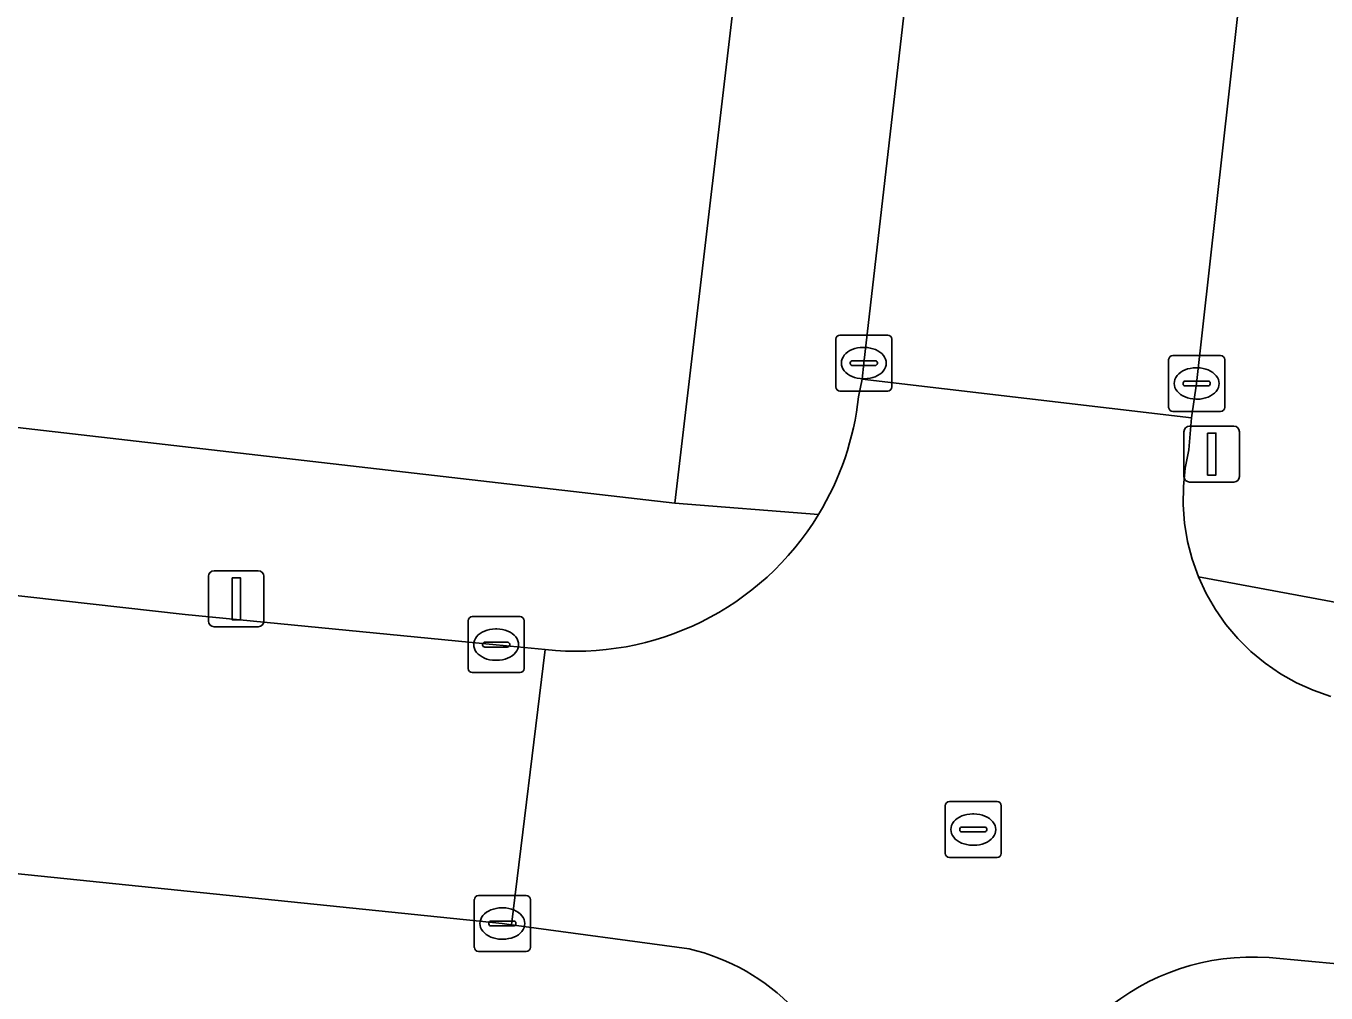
# Model space of a CAD drawing. Extents: x 161692 to 162379, y 380760 to 381678.
# Drawn here: x 162142.95 to 162166.16, y 381137.43 to 381154.7 of the extents above; entities that cross this region are included whole.
import ezdxf

# ---------------------------------------------------------------- set-up
doc = ezdxf.new("R2010")
doc.units = 0
for name, color, linetype in [('IMGEO_Groenvoorziening', 7, 'Continuous'), ('IMGEO_Kolk', 7, 'Continuous'), ('IMGEO_Lichtmast', 7, 'Continuous'), ('IMGEO_Rijbaan_lokaal_open', 7, 'Continuous'), ('IMGEO_Rioolput', 7, 'Continuous'), ('IMGEO_Voetpad_open', 7, 'Continuous')]:
    doc.layers.add(name, color=color, linetype=linetype)

msp = doc.modelspace()

# ---------------------------------------------------------------- linework, layer by layer
at = {"layer": 'IMGEO_Groenvoorziening'}
msp.add_lwpolyline([(162106.694, 381166.723), (162106.422, 381166.149), (162104.701, 381153.539), (162105.038, 381151.871), (162154.533, 381146.175), (162155.871, 381157.555), (162155.636, 381157.584), (162133.829, 381160.381)], dxfattribs=at)
at = {"layer": 'IMGEO_Kolk'}
for p, q in [((162157.48, 381149.176), (162158.332, 381149.176)), ((162157.405, 381148.25), (162157.405, 381149.102)), ((162157.893, 381148.956), (162157.918, 381148.956)), ((162158.406, 381149.102), (162158.406, 381148.25)), ((162157.664, 381148.67), (162157.664, 381148.682)), ((162157.707, 381148.719), (162158.105, 381148.719)), ((162158.148, 381148.682), (162158.148, 381148.67)), ((162163.349, 381147.886), (162163.349, 381148.738)), ((162163.424, 381148.812), (162164.276, 381148.812)), ((162164.35, 381148.738), (162164.35, 381147.886)), ((162158.102, 381148.633), (162157.704, 381148.633)), ((162163.837, 381148.592), (162163.862, 381148.592)), ((162157.916, 381148.396), (162157.891, 381148.396)), ((162163.608, 381148.306), (162163.608, 381148.318)), ((162164.046, 381148.269), (162163.648, 381148.269)), ((162163.651, 381148.355), (162164.049, 381148.355)), ((162164.092, 381148.318), (162164.092, 381148.306)), ((162158.332, 381148.176), (162157.48, 381148.176)), ((162163.86, 381148.032), (162163.835, 381148.032)), ((162164.276, 381147.812), (162163.424, 381147.812)), ((162150.84, 381143.223), (162150.84, 381144.075)), ((162150.915, 381144.149), (162151.767, 381144.149)), ((162151.841, 381144.075), (162151.841, 381143.223)), ((162151.328, 381143.929), (162151.353, 381143.929)), ((162151.099, 381143.643), (162151.099, 381143.655)), ((162151.537, 381143.606), (162151.139, 381143.606)), ((162151.142, 381143.692), (162151.54, 381143.692)), ((162151.583, 381143.655), (162151.583, 381143.643)), ((162151.351, 381143.369), (162151.326, 381143.369)), ((162151.767, 381143.149), (162150.915, 381143.149)), ((162151.026, 381139.169), (162151.878, 381139.169)), ((162150.951, 381138.243), (162150.951, 381139.095)), ((162151.439, 381138.949), (162151.464, 381138.949)), ((162151.952, 381139.095), (162151.952, 381138.243)), ((162151.253, 381138.712), (162151.651, 381138.712)), ((162151.21, 381138.663), (162151.21, 381138.675)), ((162151.648, 381138.626), (162151.25, 381138.626)), ((162151.694, 381138.675), (162151.694, 381138.663)), ((162151.462, 381138.389), (162151.437, 381138.389)), ((162151.878, 381138.169), (162151.026, 381138.169))]:
    msp.add_line(p, q, dxfattribs=at)
for points in [[(162157.48, 381149.176), (162158.332, 381149.176)], [(162157.405, 381148.25), (162157.405, 381149.102)], [(162158.406, 381149.102), (162158.406, 381148.25)], [(162163.349, 381147.886), (162163.349, 381148.738)], [(162163.424, 381148.812), (162164.276, 381148.812)], [(162164.35, 381148.738), (162164.35, 381147.886)], [(162158.332, 381148.176), (162157.48, 381148.176)], [(162164.276, 381147.812), (162163.424, 381147.812)], [(162150.84, 381143.223), (162150.84, 381144.075)], [(162150.915, 381144.149), (162151.767, 381144.149)], [(162151.841, 381144.075), (162151.841, 381143.223)], [(162151.767, 381143.149), (162150.915, 381143.149)], [(162151.026, 381139.169), (162151.878, 381139.169)], [(162150.951, 381138.243), (162150.951, 381139.095)], [(162151.952, 381139.095), (162151.952, 381138.243)], [(162151.878, 381138.169), (162151.026, 381138.169)]]:
    msp.add_lwpolyline(points, dxfattribs=at)
for centre, radius, start, end in [((162157.482, 381149.1), 0.0765, 91.552, 178.448), ((162157.482, 381149.1), 0.0765, 91.552, 178.448), ((162158.33, 381149.1), 0.0765, 1.552, 88.448), ((162158.33, 381149.1), 0.0765, 1.552, 88.448), ((162157.704, 381148.679), 0.0403, 85.8775, 175.7526), ((162157.701, 381148.669), 0.0366, 178.938, 274.7102), ((162158.105, 381148.676), 0.043, 264.8664, 352.4533), ((162158.109, 381148.681), 0.0386, 1.7309, 96.639), ((162163.426, 381148.736), 0.0765, 91.552, 178.448), ((162163.426, 381148.736), 0.0765, 91.552, 178.448), ((162164.274, 381148.736), 0.0765, 1.552, 88.448), ((162164.274, 381148.736), 0.0765, 1.552, 88.448), ((162157.482, 381148.252), 0.0765, 181.552, 268.448), ((162157.482, 381148.252), 0.0765, 181.552, 268.448), ((162158.33, 381148.252), 0.0765, 271.552, 358.448), ((162158.33, 381148.252), 0.0765, 271.552, 358.448), ((162163.648, 381148.315), 0.0403, 85.8775, 175.7526), ((162163.645, 381148.305), 0.0366, 178.938, 274.7102), ((162164.049, 381148.312), 0.043, 264.8664, 352.4533), ((162164.053, 381148.317), 0.0386, 1.7309, 96.639), ((162163.426, 381147.888), 0.0765, 181.552, 268.448), ((162163.426, 381147.888), 0.0765, 181.552, 268.448), ((162164.274, 381147.888), 0.0765, 271.552, 358.448), ((162164.274, 381147.888), 0.0765, 271.552, 358.448), ((162150.917, 381144.073), 0.0765, 91.552, 178.448), ((162150.917, 381144.073), 0.0765, 91.552, 178.448), ((162151.765, 381144.073), 0.0765, 1.552, 88.448), ((162151.765, 381144.073), 0.0765, 1.552, 88.448), ((162151.139, 381143.652), 0.0403, 85.8775, 175.7526), ((162151.136, 381143.642), 0.0366, 178.938, 274.7102), ((162151.54, 381143.649), 0.043, 264.8664, 352.4533), ((162151.544, 381143.654), 0.0386, 1.7309, 96.639), ((162150.917, 381143.225), 0.0765, 181.552, 268.448), ((162150.917, 381143.225), 0.0765, 181.552, 268.448), ((162151.765, 381143.225), 0.0765, 271.552, 358.448), ((162151.765, 381143.225), 0.0765, 271.552, 358.448), ((162151.028, 381139.093), 0.0765, 91.552, 178.448), ((162151.028, 381139.093), 0.0765, 91.552, 178.448), ((162151.876, 381139.093), 0.0765, 1.552, 88.448), ((162151.876, 381139.093), 0.0765, 1.552, 88.448), ((162151.25, 381138.672), 0.0403, 85.8775, 175.7526), ((162151.655, 381138.674), 0.0386, 1.7309, 96.639), ((162151.247, 381138.662), 0.0366, 178.938, 274.7102), ((162151.651, 381138.669), 0.043, 264.8664, 352.4533), ((162151.028, 381138.245), 0.0765, 181.552, 268.448), ((162151.028, 381138.245), 0.0765, 181.552, 268.448), ((162151.876, 381138.245), 0.0765, 271.552, 358.448), ((162151.876, 381138.245), 0.0765, 271.552, 358.448)]:
    msp.add_arc(centre, radius, start, end, dxfattribs=at)
for centre, major_axis, ratio, start_param, end_param in [((162157.892, 381148.676), (-0.387, 0.002), 0.722429, 4.712389, 7.853982), ((162157.917, 381148.676), (-0.39, 0.002), 0.717154, 1.570796, 4.712389), ((162163.836, 381148.312), (-0.387, 0.002), 0.722429, 4.712389, 7.853982), ((162163.861, 381148.312), (-0.39, 0.002), 0.717154, 1.570796, 4.712389), ((162151.327, 381143.649), (-0.387, 0.002), 0.722429, 4.712389, 7.853982), ((162151.352, 381143.649), (-0.39, 0.002), 0.717154, 1.570796, 4.712389), ((162151.438, 381138.669), (-0.387, 0.002), 0.722429, 4.712389, 7.853982), ((162151.463, 381138.669), (-0.39, 0.002), 0.717154, 1.570796, 4.712389)]:
    msp.add_ellipse(centre, major_axis=major_axis, ratio=ratio, start_param=start_param, end_param=end_param, dxfattribs=at)
at = {"layer": 'IMGEO_Lichtmast'}
for p, q in [((162163.723, 381147.551), (162164.513, 381147.551)), ((162164.513, 381147.551), (162163.723, 381147.551)), ((162163.623, 381146.651), (162163.623, 381147.451)), ((162163.623, 381147.451), (162163.623, 381146.651)), ((162164.613, 381147.451), (162164.613, 381146.651)), ((162164.613, 381146.651), (162164.613, 381147.451)), ((162164.513, 381146.551), (162163.723, 381146.551)), ((162163.723, 381146.551), (162164.513, 381146.551)), ((162146.304, 381144.969), (162147.094, 381144.969)), ((162147.094, 381144.969), (162146.304, 381144.969)), ((162146.204, 381144.069), (162146.204, 381144.869)), ((162146.204, 381144.869), (162146.204, 381144.069)), ((162147.194, 381144.869), (162147.194, 381144.069)), ((162147.194, 381144.069), (162147.194, 381144.869)), ((162147.094, 381143.969), (162146.304, 381143.969)), ((162146.304, 381143.969), (162147.094, 381143.969))]:
    msp.add_line(p, q, dxfattribs=at)
for points in [[(162164.043, 381147.426), (162164.193, 381147.426), (162164.193, 381146.676), (162164.043, 381146.676), (162164.043, 381147.426)], [(162146.624, 381144.844), (162146.774, 381144.844), (162146.774, 381144.094), (162146.624, 381144.094), (162146.624, 381144.844)]]:
    msp.add_lwpolyline(points, dxfattribs=at)
for centre, start, end in [((162163.723, 381147.451), 90, 180), ((162163.723, 381147.451), 90, 180), ((162164.513, 381147.451), 0, 90), ((162164.513, 381147.451), 360, 90), ((162163.723, 381146.651), 180, 270), ((162163.723, 381146.651), 180, 270), ((162164.513, 381146.651), 270, 0), ((162164.513, 381146.651), 270, 0), ((162146.304, 381144.869), 90, 180), ((162146.304, 381144.869), 90, 180), ((162147.094, 381144.869), 0, 90), ((162147.094, 381144.869), 360, 90), ((162146.304, 381144.069), 180, 270), ((162146.304, 381144.069), 180, 270), ((162147.094, 381144.069), 270, 0), ((162147.094, 381144.069), 270, 0)]:
    msp.add_arc(centre, 0.1, start, end, dxfattribs=at)
at = {"layer": 'IMGEO_Rijbaan_lokaal_open'}
msp.add_lwpolyline([(162169.829, 381200.284), (162171.071, 381211.199), (162171.924, 381218.412), (162166.013, 381219.121), (162165.907, 381218.2), (162164.169, 381203.109), (162162.665, 381189.882), (162161.049, 381175.536), (162159.365, 381161.363), (162157.908, 381148.676), (162157.877, 381148.391), (162163.756, 381147.701), (162163.848, 381148.312), (162165.836, 381166.11), (162167.521, 381180.59), (162167.867, 381183.539)], close=True, dxfattribs=at)
for points in [[(162035.868, 381157.223), (162035.272, 381151.971), (162046.318, 381150.716), (162059.956, 381149.132), (162076.958, 381147.175), (162083.226, 381146.452), (162088.674, 381145.807), (162089.605, 381145.78), (162098.867, 381144.583), (162099.301, 381144.492), (162110.364, 381143.24), (162123.06, 381141.745), (162138.28, 381140.018), (162151.448, 381138.67), (162151.612, 381138.643), (162152.215, 381143.559), (162151.341, 381143.648), (162145.788, 381144.184), (162130.147, 381145.94), (162114.073, 381147.824), (162099.359, 381149.494)], [(162166.243, 381142.725), (162165.932, 381142.833), (162165.631, 381142.968), (162165.344, 381143.129), (162165.072, 381143.315), (162164.819, 381143.525), (162164.584, 381143.757), (162164.372, 381144.008), (162164.183, 381144.278), (162164.018, 381144.563), (162163.88, 381144.862), (162163.769, 381145.173), (162163.687, 381145.491), (162163.633, 381145.816), (162163.608, 381146.145), (162163.613, 381146.474), (162163.647, 381146.802), (162163.71, 381147.125), (162163.756, 381147.701), (162157.877, 381148.391), (162157.811, 381148.076)], [(162152.215, 381143.559), (162151.612, 381138.643), (162154.785, 381138.216)], [(162165.142, 381138.059), (162167.053, 381137.885), (162167.592, 381142.51)]]:
    msp.add_lwpolyline(points, dxfattribs=at)
for centre, radius, start, end in [((162152.776, 381148.61), 5.063, 328.5832, 353.9437), ((162152.754, 381148.616), 5.085, 263.9214, 328.6629), ((162153.918, 381134.508), 3.808, 11.3713, 76.838), ((162164.846, 381133.959), 4.111, 85.865, 174.8588)]:
    msp.add_arc(centre, radius, start, end, dxfattribs=at)
at = {"layer": 'IMGEO_Rioolput'}
for p, q in [((162159.435, 381140.847), (162160.287, 381140.847)), ((162159.36, 381139.921), (162159.36, 381140.773)), ((162159.848, 381140.627), (162159.873, 381140.627)), ((162160.361, 381140.773), (162160.361, 381139.921)), ((162159.619, 381140.341), (162159.619, 381140.353)), ((162159.662, 381140.39), (162160.06, 381140.39)), ((162160.103, 381140.353), (162160.103, 381140.341)), ((162160.057, 381140.304), (162159.659, 381140.304)), ((162160.287, 381139.847), (162159.435, 381139.847)), ((162159.871, 381140.067), (162159.846, 381140.067))]:
    msp.add_line(p, q, dxfattribs=at)
for points in [[(162159.435, 381140.847), (162160.287, 381140.847)], [(162159.36, 381139.921), (162159.36, 381140.773)], [(162160.361, 381140.773), (162160.361, 381139.921)], [(162160.287, 381139.847), (162159.435, 381139.847)]]:
    msp.add_lwpolyline(points, dxfattribs=at)
for centre, radius, start, end in [((162159.437, 381140.771), 0.0765, 91.552, 178.448), ((162159.437, 381140.771), 0.0765, 91.552, 178.448), ((162160.285, 381140.771), 0.0765, 1.552, 88.448), ((162160.285, 381140.771), 0.0765, 1.552, 88.448), ((162159.659, 381140.35), 0.0403, 85.8775, 175.7526), ((162159.656, 381140.34), 0.0366, 178.938, 274.7102), ((162160.06, 381140.347), 0.043, 264.8664, 352.4533), ((162160.064, 381140.352), 0.0386, 1.7309, 96.639), ((162159.437, 381139.923), 0.0765, 181.552, 268.448), ((162159.437, 381139.923), 0.0765, 181.552, 268.448), ((162160.285, 381139.923), 0.0765, 271.552, 358.448), ((162160.285, 381139.923), 0.0765, 271.552, 358.448)]:
    msp.add_arc(centre, radius, start, end, dxfattribs=at)
for centre, major_axis, ratio, start_param, end_param in [((162159.847, 381140.347), (-0.387, 0.002), 0.722429, 4.712389, 7.853982), ((162159.872, 381140.347), (-0.39, 0.002), 0.717154, 1.570796, 4.712389)]:
    msp.add_ellipse(centre, major_axis=major_axis, ratio=ratio, start_param=start_param, end_param=end_param, dxfattribs=at)
at = {"layer": 'IMGEO_Voetpad_open'}
for points in [[(162165.907, 381218.2), (162162.968, 381218.562), (162161.466, 381205.753), (162159.161, 381186.093), (162158.923, 381183.669), (162156.168, 381160.201), (162155.871, 381157.555), (162154.533, 381146.175), (162157.097, 381145.971)], [(162157.811, 381148.076), (162157.877, 381148.391), (162157.908, 381148.676), (162159.365, 381161.363), (162161.049, 381175.536)], [(162165.836, 381166.11), (162163.848, 381148.312), (162163.756, 381147.701), (162163.71, 381147.125), (162163.647, 381146.802), (162163.613, 381146.474), (162163.608, 381146.145), (162163.633, 381145.816), (162163.687, 381145.491), (162163.769, 381145.173), (162163.88, 381144.862), (162166.411, 381144.391), (162167.107, 381150.404), (162167.412, 381153.033), (162168.194, 381153.652), (162168.502, 381156.312)], [(162157.097, 381145.971), (162154.533, 381146.175), (162105.038, 381151.871), (162100.355, 381152.395), (162089.025, 381153.747), (162084.923, 381154.225), (162077.258, 381155.104), (162066.221, 381156.369), (162035.205, 381159.925)], [(162037.977, 381156.569), (162045.02, 381155.742), (162057.292, 381154.376), (162070.622, 381152.857), (162083.704, 381151.361), (162088.985, 381150.738), (162099.359, 381149.494), (162114.073, 381147.824), (162130.147, 381145.94), (162145.788, 381144.184), (162151.341, 381143.648), (162152.215, 381143.559)], [(162166.411, 381144.391), (162163.88, 381144.862), (162164.018, 381144.563), (162164.183, 381144.278), (162164.372, 381144.008), (162164.584, 381143.757), (162164.819, 381143.525), (162165.072, 381143.315), (162165.344, 381143.129), (162165.631, 381142.968), (162165.932, 381142.833), (162166.243, 381142.725)], [(162154.785, 381138.216), (162151.612, 381138.643), (162151.448, 381138.67), (162138.28, 381140.018), (162123.06, 381141.745), (162110.364, 381143.24), (162099.301, 381144.492)], [(162167.974, 381137.811), (162167.053, 381137.885), (162165.142, 381138.059)]]:
    msp.add_lwpolyline(points, dxfattribs=at)
for centre, radius, start, end in [((162152.776, 381148.61), 5.063, 328.5832, 353.9437), ((162152.754, 381148.616), 5.085, 263.9214, 328.6629), ((162153.918, 381134.508), 3.808, 11.3713, 76.838), ((162164.846, 381133.959), 4.111, 85.865, 174.8588)]:
    msp.add_arc(centre, radius, start, end, dxfattribs=at)

doc.saveas('drawing.dxf')
